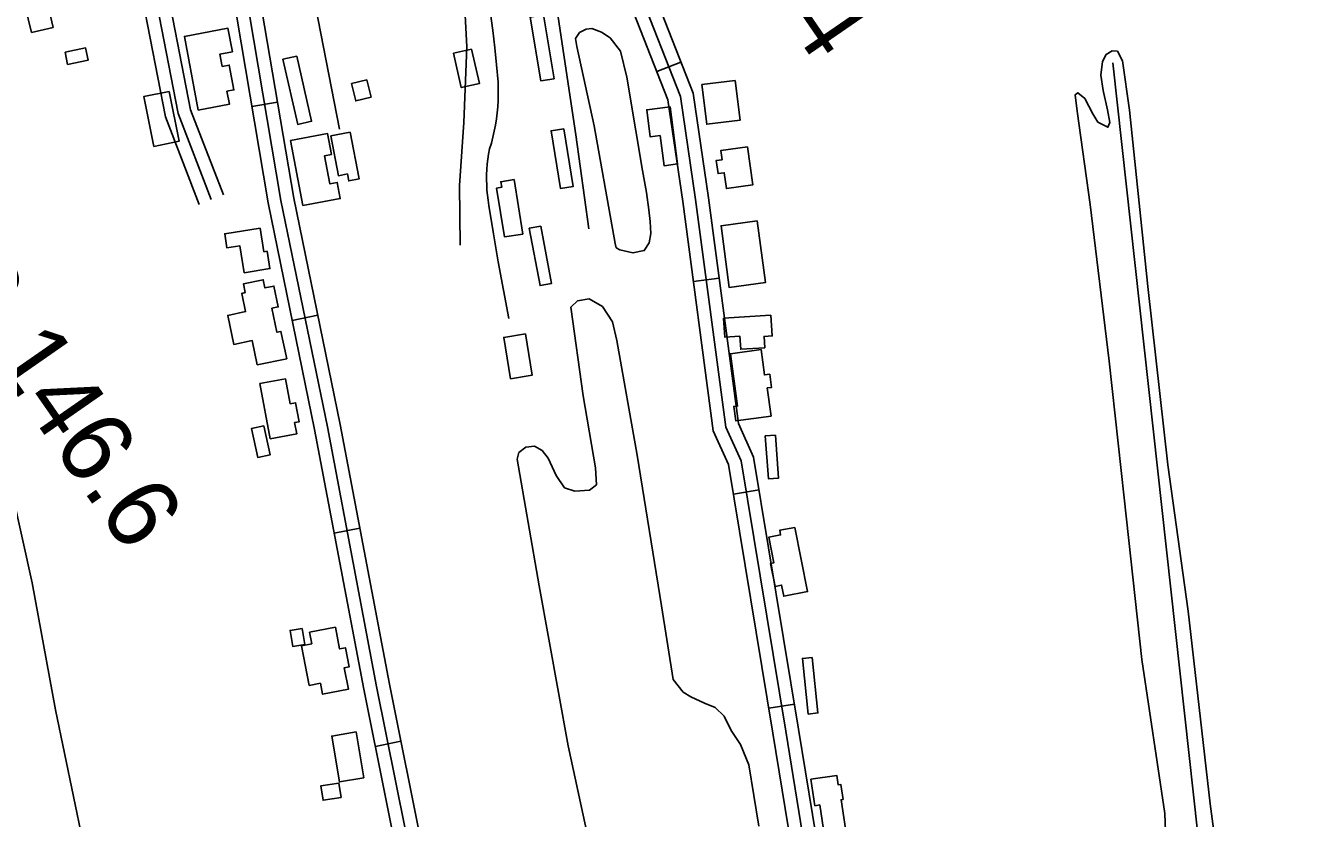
# Model space of a CAD drawing. Extents: x 3477039 to 3515015, y 546746 to 572297.
# Drawn here: x 3488491 to 3489975, y 558751 to 559664 of the extents above; entities that cross this region are included whole.
import ezdxf

# ---------------------------------------------------------------- set-up
doc = ezdxf.new("R2010")
doc.units = 0
for name, color, linetype in [('V-BLDG-OTLN', 7, 'Continuous'), ('V-RIVR-RANG-IDEN', 7, 'Continuous'), ('V-ROAD-CNTR', 7, 'Continuous'), ('V-SITE-VEGE', 7, 'Continuous'), ('V-TOPO-SHOR', 7, 'Continuous')]:
    doc.layers.add(name, color=color, linetype=linetype)

msp = doc.modelspace()

# ---------------------------------------------------------------- linework, layer by layer
at = {"layer": 'V-BLDG-OTLN'}
for points in [[(3488497.6, 559656), (3488486, 559705.1), (3488528.6, 559715.2), (3488537.2, 559679.1), (3488519.7, 559674.9), (3488522.7, 559661.9)], [(3489087.8, 559676.2), (3489100.1, 559602.7), (3489084.9, 559600.2), (3489072.6, 559673.7)], [(3488689.9, 559566.7), (3488674, 559651.5), (3488724.2, 559661), (3488729.3, 559633.8), (3488715, 559631.1), (3488717.7, 559617), (3488725.7, 559618.5), (3488731.1, 559589.9), (3488723, 559588.4), (3488725.8, 559573.4)], [(3488536.4, 559633.4), (3488560, 559638.3), (3488562.9, 559624.1), (3488539.4, 559619.2)], [(3488803.6, 559628.8), (3488820.6, 559553.8), (3488804.6, 559550.2), (3488787.6, 559625.2)], [(3489005, 559636.8), (3489014, 559597.2), (3488993.2, 559592.5), (3488984.3, 559632.1)], [(3488884.2, 559601.5), (3488889.1, 559581.7), (3488871.6, 559577.3), (3488866.7, 559597.2)], [(3489309, 559600.7), (3489314.5, 559555), (3489276.1, 559550.3), (3489270.5, 559596)], [(3488656.3, 559588.2), (3488667.9, 559530.7), (3488638.8, 559524.9), (3488627.3, 559582.4)], [(3489233.8, 559570.5), (3489242.4, 559504.6), (3489226.9, 559502.6), (3489222.4, 559537.2), (3489211, 559535.7), (3489206.9, 559567)], [(3488810.5, 559456.6), (3488796.3, 559531.5), (3488839, 559539.6), (3488843.5, 559515.6), (3488835.5, 559514.1), (3488841.7, 559481.7), (3488850.2, 559483.3), (3488853.7, 559464.7)], [(3488865.1, 559541.1), (3488875.3, 559487.3), (3488863.5, 559485.1), (3488862, 559493.1), (3488851.6, 559491.1), (3488842.9, 559536.9)], [(3489111.2, 559545.2), (3489122.2, 559478.7), (3489107.6, 559476.3), (3489096.6, 559542.8)], [(3489323.1, 559524.3), (3489329.2, 559480.5), (3489298.7, 559476.3), (3489296.2, 559494.5), (3489289.1, 559493.5), (3489287.1, 559508.6), (3489293.7, 559509.5), (3489292.2, 559520)], [(3489054, 559486.6), (3489064.1, 559423.9), (3489043, 559420.5), (3489033.9, 559476.8), (3489039.8, 559477.8), (3489038.7, 559484.1)], [(3488761.2, 559430.8), (3488765.6, 559403.5), (3488769.3, 559404), (3488772.5, 559384.1), (3488743, 559379.4), (3488738, 559410.3), (3488723.1, 559407.9), (3488720.5, 559424.3)], [(3489084.9, 559433.1), (3489097.3, 559367.1), (3489084, 559364.6), (3489071.6, 559430.6)], [(3489334.3, 559439), (3489343.8, 559367.9), (3489302.1, 559362.3), (3489292.6, 559433.5)], [(3488757.9, 559273.2), (3488752.2, 559301.1), (3488730.9, 559296.7), (3488723.9, 559330.2), (3488744.6, 559334.5), (3488740.2, 559355.6), (3488744, 559356.4), (3488742, 559366.4), (3488764.9, 559371.2), (3488766.8, 559361.8), (3488777.2, 559364), (3488782.2, 559340), (3488774.9, 559338.4), (3488780.7, 559310.8), (3488785.3, 559311.8), (3488791.9, 559280.3)], [(3489350, 559330.6), (3489351.6, 559306.6), (3489342.1, 559306), (3489343, 559293), (3489315.3, 559291.2), (3489314.3, 559306.1), (3489297.1, 559305), (3489295.6, 559327)], [(3489067, 559309.1), (3489074.9, 559261.5), (3489050, 559257.3), (3489042.1, 559304.9)], [(3489338.7, 559290.8), (3489342.6, 559261.6), (3489348.8, 559262.4), (3489350.8, 559247.3), (3489345.9, 559246.6), (3489350.2, 559214.3), (3489309.5, 559208.9), (3489307.3, 559225.3), (3489311.4, 559225.8), (3489303.3, 559286.1)], [(3488772.9, 559187.9), (3488761, 559251.6), (3488790.7, 559257.1), (3488796.1, 559228.4), (3488802.2, 559229.5), (3488806.3, 559207.8), (3488801, 559206.8), (3488803.5, 559193.6)], [(3488765.6, 559203.1), (3488772.7, 559169.6), (3488758.6, 559166.6), (3488751.5, 559200.1)], [(3489355.4, 559192.3), (3489359, 559142.8), (3489347.2, 559142), (3489343.6, 559191.4)], [(3489377.6, 559086.1), (3489392.3, 559012.1), (3489364.9, 559006.7), (3489362.4, 559019.6), (3489354.8, 559018.1), (3489349.6, 559044.5), (3489353.4, 559045.2), (3489347.6, 559074.6), (3489361.3, 559077.3), (3489360.2, 559082.7)], [(3488848, 558971.1), (3488852.8, 558946.1), (3488859.6, 558947.4), (3488863.9, 558925.4), (3488858.3, 558924.3), (3488863.1, 558899.7), (3488833.3, 558893.9), (3488830.8, 558906.6), (3488817.9, 558904.1), (3488809, 558949.7), (3488820.8, 558952), (3488818.2, 558965.3)], [(3488809.8, 558969.7), (3488812.9, 558951.3), (3488798.9, 558948.9), (3488795.9, 558967.3)], [(3489397.5, 558936.3), (3489404.3, 558872.3), (3489393.1, 558871.1), (3489386.4, 558935.1)], [(3488871.9, 558850.4), (3488880.7, 558797.6), (3488852.6, 558792.9), (3488843.8, 558845.7)], [(3489413.3, 558720.2), (3489406.3, 558766.4), (3489400.8, 558765.5), (3489396.2, 558795.9), (3489425.9, 558800.4), (3489427.5, 558789.6), (3489430.6, 558790.1), (3489433.2, 558772.7), (3489431, 558772.3), (3489438.4, 558724)], [(3488854.6, 558774.8), (3488833.8, 558771.8), (3488831.4, 558788.5), (3488852.1, 558791.6)]]:
    msp.add_lwpolyline(points, close=True, dxfattribs=at)
at = {"layer": 'V-ROAD-CNTR'}
for p, q in [((3489218.4, 559611), (3489246.4, 559621.9)), ((3488751.8, 559570.6), (3488781.4, 559575.7)), ((3489260.7, 559369.1), (3489290.4, 559373.1)), ((3488798.3, 559324.5), (3488827.7, 559330.5)), ((3489306.8, 559124.4), (3489336.4, 559129.3)), ((3488846.7, 559079.5), (3488876.2, 559085.1)), ((3489347.5, 558877.7), (3489377.1, 558882.6)), ((3488894.1, 558833.8), (3488923.5, 558839.8))]:
    msp.add_line(p, q, dxfattribs=at)
for points in [[(3488978.2, 560265.7), (3488997.7, 560215.6), (3489020.6, 560129.9), (3489046.6, 560023.2), (3489067.3, 559916.5), (3489082.2, 559810.4), (3489102.7, 559689.1), (3489125.3, 559538), (3489140.1, 559429.9)], [(3489543.2, 557650.8), (3489531.7, 557753.9), (3489480.1, 558058.4), (3489441.1, 558316.5), (3489384.5, 558652), (3489352.3, 558848.9), (3489301.2, 559158.3), (3489283.6, 559197.3), (3489248.4, 559461.5), (3489231.2, 559578.4), (3489183.6, 559700.2), (3489159.3, 559789.7), (3489132.4, 559929), (3489103.9, 560069.6), (3489094, 560158.6), (3489086.6, 560262.6)], [(3489101.2, 560268.9), (3489108.9, 560160), (3489118.7, 560071.9), (3489147.1, 559931.9), (3489173.9, 559793.1), (3489197.9, 559704.9), (3489245.8, 559582.3), (3489263.2, 559463.6), (3489298.2, 559201.5), (3489315.7, 559162.7), (3489367.1, 558851.3), (3489399.3, 558654.4)], [(3489574, 557645.5), (3489561.4, 557758.1), (3489509.7, 558063.2), (3489470.8, 558321.2), (3489414.1, 558656.9), (3489381.9, 558853.7), (3489330.1, 559167.1), (3489312.8, 559205.6), (3489278.1, 559465.6), (3489260.3, 559586.2), (3489212.2, 559709.6), (3489188.6, 559796.5), (3489161.8, 559934.8), (3489133.6, 560074.2), (3489123.9, 560161.4), (3489116.1, 560270)], [(3488891.1, 560188.2), (3488907.7, 560148.1), (3488919.4, 560107.2), (3488925.3, 560061.3), (3488932.8, 560012), (3488926.9, 559959.3), (3488935.2, 559914.2), (3488956.1, 559846.5), (3488980.3, 559781.4), (3488992.8, 559740.5), (3488996.1, 559705.4), (3488999.4, 559639.4), (3488996.1, 559552.5), (3488991.1, 559479.8), (3488991.9, 559411.2)], [(3488746, 560092), (3488852.7, 559544.8)], [(3488672.6, 560047.7), (3488683.7, 559993.1), (3488748.6, 559678.8), (3488785.3, 559462.6), (3488838.8, 559201.8), (3488895.6, 558902.6), (3488972.5, 558519.6), (3489008.8, 558317.8), (3489058.1, 558050.9)], [(3489072.9, 558053.6), (3489023.5, 558320.5), (3488987.2, 558522.4), (3488910.3, 558905.4), (3488853.5, 559204.7), (3488800.1, 559465.4), (3488763.4, 559681.6), (3488698.4, 559996.1), (3488688.2, 560046)], [(3489043.4, 558048.2), (3488994, 558315.1), (3488957.7, 558516.8), (3488880.8, 558899.7), (3488824.1, 559198.9), (3488770.6, 559459.9), (3488733.9, 559676), (3488669, 559990), (3488661.6, 560026.3)], [(3488572.8, 559966.9), (3488652.2, 559558.8), (3488691, 559458.1)], [(3488587.5, 559969.8), (3488666.7, 559562.9), (3488705, 559463.5)], [(3488602.2, 559972.6), (3488681.1, 559567.1), (3488719, 559468.9)], [(3489027, 559677.9), (3489029.4, 559658.2), (3489031.7, 559638.4), (3489033.7, 559618.7), (3489035.5, 559598.9), (3489035.7, 559591.8), (3489035.8, 559584.7), (3489035.6, 559577.6), (3489035.2, 559570.5), (3489034.5, 559563.5), (3489033.6, 559556.4), (3489032.5, 559549.4), (3489031.2, 559542.4), (3489029.6, 559535.5), (3489027.8, 559528.7), (3489025.8, 559521.9), (3489024.7, 559516), (3489023.8, 559510.2), (3489023.1, 559504.3), (3489022.7, 559498.3), (3489022.4, 559492.4), (3489022.3, 559486.5), (3489022.5, 559480.5), (3489022.8, 559474.6), (3489023.3, 559468.7), (3489024.1, 559462.8), (3489025, 559456.9), (3489030.2, 559424.3), (3489035.8, 559391.8), (3489041.7, 559359.3), (3489047.8, 559326.8)]]:
    msp.add_lwpolyline(points, dxfattribs=at)
at = {"layer": 'V-SITE-VEGE'}
for p, q in [((3489119.4, 559339.6), (3489127.2, 559347.1)), ((3489127.2, 559347.1), (3489140.7, 559349.3)), ((3489140.7, 559349.3), (3489155.8, 559340.3)), ((3489133.5, 559237.4), (3489119.4, 559339.6)), ((3489155.8, 559340.3), (3489167.3, 559322.6)), ((3489167.3, 559322.6), (3489172.3, 559301.4)), ((3489172.3, 559301.4), (3489196, 559169.3)), ((3489147.7, 559154.6), (3489133.5, 559237.4)), ((3489059.4, 559172.1), (3489067.7, 559178.4)), ((3489067.7, 559178.4), (3489077.7, 559179.5)), ((3489077.7, 559179.5), (3489086.4, 559174.7)), ((3489057.6, 559164.5), (3489059.4, 559172.1)), ((3489082.8, 559018.8), (3489057.6, 559164.5)), ((3489086.4, 559174.7), (3489093.3, 559165.8)), ((3489093.3, 559165.8), (3489102.5, 559145.8)), ((3489196, 559169.3), (3489223.8, 558995.5)), ((3489149.2, 559135.2), (3489147.7, 559154.6)), ((3489102.5, 559145.8), (3489112.3, 559131.6)), ((3489141, 559128.9), (3489149.2, 559135.2)), ((3489112.3, 559131.6), (3489124, 559127.9)), ((3489124, 559127.9), (3489141, 559128.9)), ((3489116.4, 558834.4), (3489082.8, 559018.8)), ((3489223.8, 558995.5), (3489237.4, 558910.9)), ((3489237.4, 558910.9), (3489249, 558896.1)), ((3489249, 558896.1), (3489257.7, 558890.7)), ((3489257.7, 558890.7), (3489273.4, 558883.5)), ((3489273.4, 558883.5), (3489285.7, 558878.7)), ((3489285.7, 558878.7), (3489296.1, 558868.6)), ((3489296.1, 558868.6), (3489304.1, 558852.1)), ((3489304.1, 558852.1), (3489315.1, 558836.1)), ((3489156.9, 558646.4), (3489116.4, 558834.4)), ((3489315.1, 558836.1), (3489324.7, 558812.6)), ((3489324.7, 558812.6), (3489336.2, 558742.1))]:
    msp.add_line(p, q, dxfattribs=at)
msp.add_lwpolyline([(3489170.6, 559412.9), (3489146.5, 559548.6), (3489126.5, 559639.7), (3489124.8, 559649.1), (3489129.6, 559656), (3489137.3, 559660), (3489143.7, 559660.6), (3489154.8, 559656.3), (3489164.7, 559649.8), (3489176.8, 559634.4), (3489184.1, 559604.4), (3489194.5, 559542.7), (3489202.1, 559496.9), (3489206.5, 559471.7), (3489209.2, 559451.7), (3489210.8, 559438.2), (3489211.8, 559424.7), (3489209.9, 559413.6), (3489204, 559404.9), (3489191, 559402.1), (3489175.8, 559405.8), (3489171.8, 559408.2)], close=True, dxfattribs=at)
for points in [[(3489740.9, 559552.2), (3489738.1, 559566.9), (3489733.1, 559589.2), (3489730.4, 559606.8), (3489732.4, 559622.6), (3489736.6, 559630.8), (3489743.6, 559634.8), (3489749.5, 559634.7), (3489755.2, 559623.5), (3489763.3, 559566.6), (3489784.4, 559363.5), (3489807.7, 559158.1), (3489830.9, 558989.7), (3489856.4, 558767.8), (3489878.9, 558598.2)], [(3489809.6, 558615.2), (3489804.1, 558756.7), (3489777.5, 558934), (3489757.4, 559120.1), (3489740, 559277.3), (3489718.1, 559458.1), (3489703, 559565.5), (3489700.8, 559584.3), (3489703.8, 559586.6), (3489711.9, 559580.1), (3489721.1, 559562.4), (3489726.8, 559552.9), (3489738.5, 559546.9), (3489740.9, 559552.2)], [(3488463.4, 559180.1), (3488498.4, 559022.1), (3488525.4, 558875.8), (3488556.4, 558726), (3488592.5, 558552.1), (3488628.8, 558394.5), (3488659.1, 558232.9), (3488671.2, 558162.5), (3488668.7, 558149.6), (3488663.9, 558143.8), (3488653.9, 558138), (3488638, 558133.5), (3488613.3, 558126.2), (3488599.2, 558124.6), (3488582.2, 558126), (3488571.2, 558130.8), (3488565.5, 558145), (3488529.5, 558320.6), (3488496.2, 558482.2), (3488454.8, 558694.8)]]:
    msp.add_lwpolyline(points, dxfattribs=at)
at = {"layer": 'V-TOPO-SHOR'}
msp.add_lwpolyline([(3489975.2, 557685.3), (3489852.4, 558638.6), (3489744.1, 559620.9)], dxfattribs=at)

# ---------------------------------------------------------------- texts
at = {"layer": 'V-RIVR-RANG-IDEN'}
for s, rotation, p in [('R-146.4', 304.5134, (3489178.2, 559944.5)), ('R-146.6', 304.8095, (3488383.2, 559378.6))]:
    msp.add_text(s, height=83, rotation=rotation, dxfattribs=at).set_placement(p)

doc.saveas('drawing.dxf')
